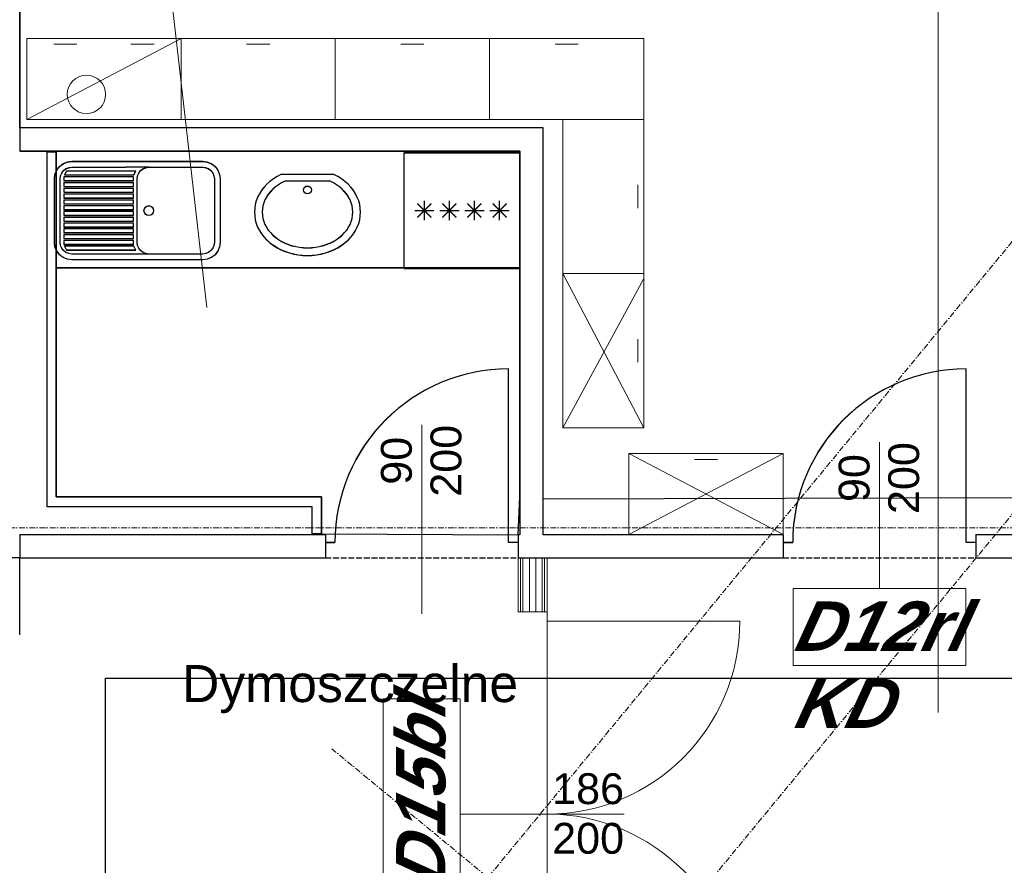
# Model space of a CAD drawing. Header units: millimetres. Extents: x -8642 to 28269, y -6609 to 3701.
# Tile 265 of 285: x 7936 to 8447, y -775 to -336. Entities that reach past the tile are written whole.
import ezdxf
from ezdxf.enums import TextEntityAlignment as Align

# ---------------------------------------------------------------- set-up
doc = ezdxf.new("R2010")
doc.units = ezdxf.units.MM
doc.header["$LTSCALE"] = 1000
doc.header["$MEASUREMENT"] = 0
for name, pattern in [('rzut 1 pietra$0$ArchiTECH.PC 1. Line Type', [0.004, 0.003, -0.001]), ('rzut 1 pietra$0$ArchiTECH.PC 5. Line Type', [0.0053, 0.003, -0.001, 0.0003, -0.001]), ('rzut 1 pietra$0$ArchiTECH.PC Solid Line Type', [0]), ('SUFIT_1 PIETRO$0$ArchiTECH.PC 1. Line Type', [0.004, 0.003, -0.001]), ('SUFIT_1 PIETRO$0$ArchiTECH.PC Solid Line Type', [0])]:
    doc.linetypes.add(name, pattern=pattern)
doc.layers.add('IS_ARCH', color=254, linetype='Continuous', lineweight=18)
for name, color, linetype in [('SUFIT_1 PIETRO$0$INWENTARYZACJA', 254, 'Continuous'), ('SUFIT_1 PIETRO$0$Kalka 1', 254, 'Continuous'), ('SUFIT_1 PIETRO$0$TYP SUFITÓW_NOWYCH', 254, 'Continuous')]:
    doc.layers.add(name, color=color, linetype=linetype)
doc.styles.add('rzut 1 pietra$0$ArchiTECHStyle1', font='arial.ttf', dxfattribs={"height": 0.16})
doc.styles.add('rzut 1 pietra$0$ArchiTECHStyle4', font='arialbi.ttf', dxfattribs={"oblique": 15, "height": 0.256})

msp = doc.modelspace()

# ---------------------------------------------------------------- linework, layer by layer
at = {"layer": 'IS_ARCH', "linetype": 'rzut 1 pietra$0$ArchiTECH.PC 5. Line Type'}
for p, q in [((10028.54, 1462.47), (5164.31, -4438.5)), ((10097.59, 1404.74), (5233.75, -4495.75)), ((-3581.18, -600), (11755.5, -600)), ((8097.89, -714.6), (10402.24, -2614.1))]:
    msp.add_line(p, q, dxfattribs=at)
at = {"layer": 'IS_ARCH', "linetype": 'rzut 1 pietra$0$ArchiTECH.PC Solid Line Type'}
for p, q in [((7942.77, 303.65), (8033.12, -485.64)), ((8412.49, 161.07), (8412.49, -695.74)), ((7936, 60), (7936, -392.5)), ((8019.69, -346.1), (7939.69, -346.1)), ((7939.69, -346.1), (7939.69, -388.1)), ((7939.69, -388.1), (8019.69, -346.1)), ((8099.69, -346.1), (8019.69, -346.1)), ((8019.69, -346.1), (8019.69, -388.1)), ((8019.69, -388.1), (8019.69, -346.1)), ((8179.69, -346.1), (8099.69, -346.1)), ((8099.69, -346.1), (8099.69, -388.1)), ((8099.69, -388.1), (8099.69, -346.1)), ((8259.69, -346.1), (8179.69, -346.1)), ((8179.69, -346.1), (8179.69, -388.1)), ((8179.69, -388.1), (8179.69, -346.1)), ((8259.69, -388.1), (8259.69, -346.1)), ((7953.69, -349.1), (7965.69, -349.1)), ((7993.69, -349.1), (8005.69, -349.1)), ((8053.69, -349.1), (8065.69, -349.1)), ((8133.69, -349.1), (8145.69, -349.1)), ((8213.69, -349.1), (8225.69, -349.1)), ((7939.69, -388.1), (8019.69, -388.1)), ((7939.69, -388.1), (7939.69, -388.1)), ((8019.69, -388.1), (8099.69, -388.1)), ((8019.69, -388.1), (8019.69, -388.1)), ((8099.69, -388.1), (8179.69, -388.1)), ((8099.69, -388.1), (8099.69, -388.1)), ((8179.69, -388.1), (8259.69, -388.1)), ((8179.69, -388.1), (8179.69, -388.1)), ((8217.69, -468.1), (8217.69, -388.1)), ((8217.69, -388.1), (8259.69, -388.1)), ((8259.69, -388.1), (8259.69, -468.1)), ((7936, -392.5), (7936, -404.5)), ((8207.5, -392.5), (7936, -392.5)), ((8207.5, -603.5), (8207.5, -392.5)), ((7936, -404.5), (8195.5, -404.5)), ((7955, -405), (7950, -405)), ((7950, -405), (7950, -588.92)), ((7955, -583.92), (7955, -405)), ((8135.41, -465.38), (8135.41, -405.38)), ((8135.41, -405.38), (8195.41, -405.38)), ((8195.41, -405.38), (8195.41, -465.38)), ((8195.5, -404.5), (8195.5, -603.5)), ((7955.19, -414.38), (7956.62, -412.51)), ((7956.62, -412.51), (7958.48, -411.08)), ((7958.48, -411.08), (7960.65, -410.18)), ((7958.74, -414.64), (7959.98, -413.68)), ((7959.98, -413.68), (7961.43, -413.08)), ((7960.65, -410.18), (7962.98, -409.88)), ((7961.43, -413.08), (7962.98, -412.88)), ((7962.98, -409.88), (8030.98, -409.88)), ((7962.98, -412.88), (7990.98, -412.88)), ((8002.98, -412.88), (7990.98, -412.88)), ((7998.74, -414.64), (7999.98, -413.68)), ((7999.98, -413.68), (8001.43, -413.08)), ((8001.43, -413.08), (8002.98, -412.88)), ((8002.98, -412.88), (8030.98, -412.88)), ((8030.98, -409.88), (8033.31, -410.18)), ((8030.98, -412.88), (8032.53, -413.08)), ((8032.53, -413.08), (8033.98, -413.68)), ((8033.31, -410.18), (8035.48, -411.08)), ((8033.98, -413.68), (8035.22, -414.64)), ((8035.48, -411.08), (8037.34, -412.51)), ((8037.34, -412.51), (8038.77, -414.38)), ((7953.98, -418.88), (7954.29, -416.55)), ((7954.29, -416.55), (7955.19, -414.38)), ((7956.98, -418.88), (7957.18, -417.32)), ((7957.18, -417.32), (7957.78, -415.88)), ((7957.78, -415.88), (7958.74, -414.64)), ((7994.98, -417.88), (7958.98, -417.88)), ((7958.98, -417.88), (7958.98, -419.88)), ((7960.28, -414.88), (7959.28, -416.88)), ((7959.28, -416.88), (7995.28, -416.88)), ((7996.28, -414.88), (7960.28, -414.88)), ((7994.98, -419.88), (7994.98, -417.88)), ((7994.98, -417.88), (7994.98, -417.88)), ((7995.28, -416.88), (7996.28, -414.88)), ((7996.28, -414.88), (7996.28, -414.88)), ((7996.98, -418.88), (7997.18, -417.32)), ((7997.18, -417.32), (7997.78, -415.88)), ((7997.78, -415.88), (7998.74, -414.64)), ((8035.22, -414.64), (8036.18, -415.88)), ((8036.18, -415.88), (8036.77, -417.32)), ((8036.77, -417.32), (8036.98, -418.88)), ((8038.77, -414.38), (8039.67, -416.55)), ((8039.67, -416.55), (8039.98, -418.88)), ((8069.51, -417.74), (8067.61, -418.94)), ((8071.54, -416.69), (8069.51, -417.74)), ((8099.04, -416.69), (8071.54, -416.69)), ((8071.54, -416.69), (8071.54, -416.69)), ((8101.06, -417.74), (8099.04, -416.69)), ((8102.96, -418.94), (8101.06, -417.74)), ((7953.98, -451.88), (7953.98, -418.88)), ((7956.98, -451.88), (7956.98, -418.88)), ((7958.98, -419.88), (7994.98, -419.88)), ((7994.98, -420.88), (7958.98, -420.88)), ((7958.98, -420.88), (7958.98, -422.88)), ((7958.98, -422.88), (7994.98, -422.88)), ((7994.98, -423.88), (7958.98, -423.88)), ((7958.98, -423.88), (7958.98, -425.88)), ((7994.98, -422.88), (7994.98, -420.88)), ((7994.98, -420.88), (7994.98, -420.88)), ((7994.98, -425.88), (7994.98, -423.88)), ((7994.98, -423.88), (7994.98, -423.88)), ((7996.98, -451.88), (7996.98, -418.88)), ((8036.98, -418.88), (8036.98, -451.88)), ((8039.98, -418.88), (8039.98, -451.88)), ((8062.76, -423.27), (8061.47, -424.92)), ((8064.22, -421.71), (8062.76, -423.27)), ((8065.84, -420.27), (8064.22, -421.71)), ((8067.61, -418.94), (8065.84, -420.27)), ((8068.67, -423.09), (8067.28, -424.28)), ((8070.18, -422), (8068.67, -423.09)), ((8071.81, -421.02), (8070.18, -422)), ((8073.54, -420.15), (8071.81, -421.02)), ((8097.04, -420.15), (8073.54, -420.15)), ((8073.54, -420.15), (8073.54, -420.15)), ((8098.77, -421.02), (8097.04, -420.15)), ((8100.39, -422), (8098.77, -421.02)), ((8101.9, -423.09), (8100.39, -422)), ((8103.29, -424.28), (8101.9, -423.09)), ((8104.73, -420.27), (8102.96, -418.94)), ((8106.35, -421.71), (8104.73, -420.27)), ((8107.81, -423.27), (8106.35, -421.71)), ((8109.1, -424.92), (8107.81, -423.27)), ((8256.69, -434.1), (8256.69, -422.1)), ((7958.98, -425.88), (7994.98, -425.88)), ((7994.98, -426.88), (7958.98, -426.88)), ((7958.98, -426.88), (7958.98, -428.88)), ((7958.98, -428.88), (7994.98, -428.88)), ((7994.98, -428.88), (7994.98, -426.88)), ((7994.98, -426.88), (7994.98, -426.88)), ((8059.44, -428.48), (8058.72, -430.35)), ((8060.36, -426.67), (8059.44, -428.48)), ((8061.47, -424.92), (8060.36, -426.67)), ((8063.99, -428.36), (8063.2, -429.85)), ((8064.93, -426.92), (8063.99, -428.36)), ((8066.04, -425.56), (8064.93, -426.92)), ((8067.28, -424.28), (8066.04, -425.56)), ((8104.54, -425.56), (8103.29, -424.28)), ((8105.64, -426.92), (8104.54, -425.56)), ((8106.58, -428.36), (8105.64, -426.92)), ((8107.37, -429.85), (8106.58, -428.36)), ((8110.21, -426.67), (8109.1, -424.92)), ((8111.13, -428.48), (8110.21, -426.67)), ((8111.85, -430.35), (8111.13, -428.48)), ((7994.98, -429.88), (7958.98, -429.88)), ((7958.98, -429.88), (7958.98, -431.88)), ((7958.98, -431.88), (7994.98, -431.88)), ((7994.98, -432.88), (7958.98, -432.88)), ((7958.98, -432.88), (7958.98, -434.88)), ((7994.98, -431.88), (7994.98, -429.88)), ((7994.98, -429.88), (7994.98, -429.88)), ((7994.98, -434.88), (7994.98, -432.88)), ((7994.98, -432.88), (7994.98, -432.88)), ((8058.2, -432.27), (8057.89, -434.21)), ((8058.72, -430.35), (8058.2, -432.27)), ((8062.14, -432.96), (8061.88, -434.56)), ((8062.59, -431.39), (8062.14, -432.96)), ((8063.2, -429.85), (8062.59, -431.39)), ((8107.99, -431.39), (8107.37, -429.85)), ((8108.43, -432.96), (8107.99, -431.39)), ((8108.7, -434.56), (8108.43, -432.96)), ((8112.37, -432.27), (8111.85, -430.35)), ((8112.68, -434.21), (8112.37, -432.27)), ((8142.37, -438.91), (8149.44, -431.84)), ((8149.44, -438.91), (8142.37, -431.84)), ((8145.91, -440.38), (8145.91, -430.38)), ((8155.37, -438.91), (8162.44, -431.84)), ((8162.44, -438.91), (8155.37, -431.84)), ((8158.91, -440.38), (8158.91, -430.38)), ((8168.37, -438.91), (8175.44, -431.84)), ((8175.44, -438.91), (8168.37, -431.84)), ((8171.91, -440.38), (8171.91, -430.38)), ((8181.37, -438.91), (8188.44, -431.84)), ((8188.44, -438.91), (8181.37, -431.84)), ((8184.91, -440.38), (8184.91, -430.38)), ((7958.98, -434.88), (7994.98, -434.88)), ((7994.98, -435.88), (7958.98, -435.88)), ((7958.98, -435.88), (7958.98, -437.88)), ((7958.98, -437.88), (7994.98, -437.88)), ((7994.98, -438.88), (7958.98, -438.88)), ((7958.98, -438.88), (7958.98, -440.88)), ((7994.98, -437.88), (7994.98, -435.88)), ((7994.98, -435.88), (7994.98, -435.88)), ((7994.98, -440.88), (7994.98, -438.88)), ((7994.98, -438.88), (7994.98, -438.88)), ((8057.89, -434.21), (8057.79, -436.17)), ((8057.79, -436.17), (8057.89, -438.14)), ((8057.89, -438.14), (8058.2, -440.08)), ((8061.88, -434.56), (8061.79, -436.17)), ((8061.79, -436.17), (8061.88, -437.79)), ((8061.88, -437.79), (8062.14, -439.39)), ((8108.43, -439.39), (8108.7, -437.79)), ((8108.79, -436.17), (8108.7, -434.56)), ((8108.7, -437.79), (8108.79, -436.17)), ((8112.37, -440.08), (8112.68, -438.14)), ((8112.79, -436.17), (8112.68, -434.21)), ((8112.68, -438.14), (8112.79, -436.17)), ((8140.91, -435.38), (8150.91, -435.38)), ((8153.91, -435.38), (8163.91, -435.38)), ((8166.91, -435.38), (8176.91, -435.38)), ((8179.91, -435.38), (8189.91, -435.38)), ((7958.98, -440.88), (7994.98, -440.88)), ((7994.98, -441.88), (7958.98, -441.88)), ((7958.98, -441.88), (7958.98, -443.88)), ((7958.98, -443.88), (7994.98, -443.88)), ((7994.98, -443.88), (7994.98, -441.88)), ((7994.98, -441.88), (7994.98, -441.88)), ((8058.2, -440.08), (8058.72, -442)), ((8058.72, -442), (8059.44, -443.87)), ((8059.44, -443.87), (8060.36, -445.68)), ((8062.14, -439.39), (8062.59, -440.96)), ((8062.59, -440.96), (8063.2, -442.5)), ((8063.2, -442.5), (8063.99, -443.99)), ((8063.99, -443.99), (8064.93, -445.42)), ((8105.64, -445.42), (8106.58, -443.99)), ((8106.58, -443.99), (8107.37, -442.5)), ((8107.37, -442.5), (8107.99, -440.96)), ((8107.99, -440.96), (8108.43, -439.39)), ((8110.21, -445.68), (8111.13, -443.87)), ((8111.13, -443.87), (8111.85, -442)), ((8111.85, -442), (8112.37, -440.08)), ((7994.98, -444.88), (7958.98, -444.88)), ((7958.98, -444.88), (7958.98, -446.88)), ((7958.98, -446.88), (7994.98, -446.88)), ((7994.98, -447.88), (7958.98, -447.88)), ((7958.98, -447.88), (7958.98, -449.88)), ((7994.98, -446.88), (7994.98, -444.88)), ((7994.98, -444.88), (7994.98, -444.88)), ((7994.98, -449.88), (7994.98, -447.88)), ((7994.98, -447.88), (7994.98, -447.88)), ((8060.36, -445.68), (8061.47, -447.42)), ((8061.47, -447.42), (8062.76, -449.08)), ((8062.76, -449.08), (8064.22, -450.64)), ((8064.93, -445.42), (8066.04, -446.79)), ((8066.04, -446.79), (8067.28, -448.07)), ((8067.28, -448.07), (8068.67, -449.26)), ((8068.67, -449.26), (8070.18, -450.35)), ((8100.39, -450.35), (8101.9, -449.26)), ((8101.9, -449.26), (8103.29, -448.07)), ((8103.29, -448.07), (8104.54, -446.79)), ((8104.54, -446.79), (8105.64, -445.42)), ((8106.35, -450.64), (8107.81, -449.08)), ((8107.81, -449.08), (8109.1, -447.42)), ((8109.1, -447.42), (8110.21, -445.68)), ((7954.29, -454.21), (7953.98, -451.88)), ((7955.19, -456.38), (7954.29, -454.21)), ((7957.18, -453.43), (7956.98, -451.88)), ((7957.78, -454.88), (7957.18, -453.43)), ((7958.98, -449.88), (7994.98, -449.88)), ((7994.98, -450.88), (7958.98, -450.88)), ((7958.98, -450.88), (7958.98, -452.88)), ((7958.98, -452.88), (7994.98, -452.88)), ((7995.28, -453.88), (7959.28, -453.88)), ((7959.28, -453.88), (7960.28, -455.88)), ((7994.98, -452.88), (7994.98, -450.88)), ((7994.98, -450.88), (7994.98, -450.88)), ((7996.28, -455.88), (7995.28, -453.88)), ((7995.28, -453.88), (7995.28, -453.88)), ((7997.18, -453.43), (7996.98, -451.88)), ((7997.78, -454.88), (7997.18, -453.43)), ((8036.77, -453.43), (8036.18, -454.88)), ((8036.98, -451.88), (8036.77, -453.43)), ((8036.98, -451.88), (8036.98, -451.88)), ((8039.67, -454.21), (8038.77, -456.38)), ((8039.98, -451.88), (8039.67, -454.21)), ((8039.98, -451.88), (8039.98, -451.88)), ((8064.22, -450.64), (8065.84, -452.08)), ((8065.84, -452.08), (8067.61, -453.41)), ((8067.61, -453.41), (8069.51, -454.61)), ((8070.18, -450.35), (8071.81, -451.33)), ((8071.81, -451.33), (8073.54, -452.2)), ((8073.54, -452.2), (8075.35, -452.94)), ((8075.35, -452.94), (8077.25, -453.56)), ((8077.25, -453.56), (8079.2, -454.04)), ((8079.2, -454.04), (8081.21, -454.39)), ((8081.21, -454.39), (8083.24, -454.6)), ((8087.33, -454.6), (8089.37, -454.39)), ((8089.37, -454.39), (8091.37, -454.04)), ((8091.37, -454.04), (8093.32, -453.56)), ((8093.32, -453.56), (8095.22, -452.94)), ((8095.22, -452.94), (8097.04, -452.2)), ((8097.04, -452.2), (8098.77, -451.33)), ((8098.77, -451.33), (8100.39, -450.35)), ((8101.06, -454.61), (8102.96, -453.41)), ((8102.96, -453.41), (8104.73, -452.08)), ((8104.73, -452.08), (8106.35, -450.64)), ((7956.62, -458.24), (7955.19, -456.38)), ((7958.48, -459.67), (7956.62, -458.24)), ((7958.74, -456.12), (7957.78, -454.88)), ((7960.65, -460.57), (7958.48, -459.67)), ((7959.98, -457.07), (7958.74, -456.12)), ((7961.43, -457.67), (7959.98, -457.07)), ((7960.28, -455.88), (7996.28, -455.88)), ((7962.98, -457.88), (7961.43, -457.67)), ((7990.98, -457.88), (7962.98, -457.88)), ((8002.98, -457.88), (7990.98, -457.88)), ((7998.74, -456.12), (7997.78, -454.88)), ((7999.98, -457.07), (7998.74, -456.12)), ((8001.43, -457.67), (7999.98, -457.07)), ((8002.98, -457.88), (8001.43, -457.67)), ((8030.98, -457.88), (8002.98, -457.88)), ((8032.53, -457.67), (8030.98, -457.88)), ((8033.98, -457.07), (8032.53, -457.67)), ((8035.48, -459.67), (8033.31, -460.57)), ((8035.22, -456.12), (8033.98, -457.07)), ((8036.18, -454.88), (8035.22, -456.12)), ((8037.34, -458.24), (8035.48, -459.67)), ((8038.77, -456.38), (8037.34, -458.24)), ((8069.51, -454.61), (8071.54, -455.66)), ((8071.54, -455.66), (8073.66, -456.57)), ((8073.66, -456.57), (8075.88, -457.32)), ((8075.88, -457.32), (8078.17, -457.91)), ((8078.17, -457.91), (8080.51, -458.33)), ((8080.51, -458.33), (8082.89, -458.59)), ((8082.89, -458.59), (8085.29, -458.67)), ((8083.24, -454.6), (8085.29, -454.67)), ((8085.29, -454.67), (8087.33, -454.6)), ((8085.29, -458.67), (8087.68, -458.59)), ((8087.68, -458.59), (8090.06, -458.33)), ((8090.06, -458.33), (8092.4, -457.91)), ((8092.4, -457.91), (8094.69, -457.32)), ((8094.69, -457.32), (8096.91, -456.57)), ((8096.91, -456.57), (8099.04, -455.66)), ((8099.04, -455.66), (8101.06, -454.61)), ((7962.98, -460.88), (7960.65, -460.57)), ((8030.98, -460.88), (7962.98, -460.88)), ((8033.31, -460.57), (8030.98, -460.88)), ((7955, -465), (8195, -465)), ((8195.41, -465.38), (8135.41, -465.38)), ((8135.41, -465.38), (8195.41, -465.38)), ((8259.69, -468.1), (8217.69, -468.1)), ((8217.69, -468.1), (8217.69, -468.1)), ((8217.69, -548.1), (8217.69, -468.1)), ((8217.69, -468.1), (8259.69, -468.1)), ((8259.69, -548.1), (8217.69, -468.1)), ((8259.69, -468.1), (8259.69, -548.1)), ((8217.69, -548.1), (8259.81, -470.75)), ((8256.69, -514.1), (8256.69, -502.1)), ((8189.55, -607.5), (8189.55, -517.5)), ((8427.01, -607.5), (8427.01, -517.5)), ((8144.55, -644.55), (8144.55, -546.52)), ((8259.69, -548.1), (8217.69, -548.1)), ((8217.69, -548.1), (8217.69, -548.1)), ((8382.01, -631.5), (8382.01, -555.5)), ((8252.01, -603.5), (8252.01, -561.5)), ((8252.01, -561.5), (8332.01, -561.5)), ((8252.01, -561.5), (8332.01, -603.5)), ((8332.01, -561.5), (8252.01, -603.5)), ((8332.01, -561.5), (8332.01, -603.5)), ((8298.01, -564.5), (8286.01, -564.5)), ((8092.5, -583.92), (7955, -583.92)), ((8092.5, -603), (8092.5, -583.92)), ((7950, -588.92), (8087.5, -588.92)), ((8087.5, -588.92), (8087.5, -603)), ((8094.55, -603.5), (7936, -603.5)), ((7936, -603.5), (7936, -615.5)), ((8087.5, -603), (8092.5, -603)), ((8094.55, -603.5), (8094.55, -607.5)), ((8094.55, -607.5), (8094.55, -615.5)), ((8094.55, -607.5), (8099.55, -607.5)), ((8194.55, -607.5), (8189.55, -607.5)), ((8195.5, -603.5), (8194.55, -603.5)), ((8194.55, -603.5), (8194.55, -607.5)), ((8194.55, -607.5), (8194.55, -615.5)), ((8332.01, -603.5), (8207.5, -603.5)), ((8332.01, -603.5), (8252.01, -603.5)), ((8332.01, -603.5), (8332.01, -607.5)), ((8332.01, -603.5), (8332.01, -603.5)), ((8332.01, -607.5), (8332.01, -615.5)), ((8332.01, -607.5), (8337.01, -607.5)), ((8432.01, -607.5), (8427.01, -607.5)), ((8470, -603.5), (8432.01, -603.5)), ((8432.01, -603.5), (8432.01, -607.5)), ((8432.01, -607.5), (8432.01, -615.5)), ((7936, -615.5), (8094.55, -615.5)), ((8194.55, -615.5), (8194.55, -643.5)), ((8195.8, -615.5), (8195.8, -643.5)), ((8197.05, -615.5), (8197.05, -643.5)), ((8200.38, -643.5), (8200.38, -615.5)), ((8203.71, -643.5), (8203.71, -615.5)), ((8207.05, -615.5), (8207.05, -643.5)), ((8208.3, -615.5), (8208.3, -643.5)), ((8209.55, -643.5), (8209.55, -615.5)), ((8209.55, -615.5), (8332.01, -615.5)), ((8432.01, -615.5), (8470, -615.5)), ((8337.22, -671.5), (8337.22, -631.5)), ((8337.22, -631.5), (8426.79, -631.5)), ((8426.79, -631.5), (8426.79, -671.5)), ((8195.8, -643.5), (8194.55, -643.5)), ((8197.05, -643.5), (8195.8, -643.5)), ((8204.55, -643.5), (8197.05, -643.5)), ((8207.05, -643.5), (8204.55, -643.5)), ((8208.3, -643.5), (8207.05, -643.5)), ((8209.55, -643.5), (8208.3, -643.5)), ((8209.55, -853.5), (8209.55, -643.5)), ((8209.55, -643.5), (8209.55, -643.5)), ((8209.55, -853.5), (8209.55, -643.5)), ((8209.55, -648.5), (8309.55, -648.5)), ((8426.79, -671.5), (8337.22, -671.5)), ((8124.55, -786.32), (8124.55, -688.8)), ((8124.55, -688.8), (8164.55, -688.8)), ((8164.55, -688.8), (8164.55, -786.32)), ((8164.55, -748.5), (8249.55, -748.5))]:
    msp.add_line(p, q, dxfattribs=at)
at = {"layer": 'IS_ARCH', "linetype": 'rzut 1 pietra$0$ArchiTECH.PC 1. Line Type'}
for p, q in [((8094.55, -615.5), (8194.55, -615.5)), ((8332.01, -615.5), (8432.01, -615.5))]:
    msp.add_line(p, q, dxfattribs=at)
at = {"layer": 'IS_ARCH', "linetype": 'rzut 1 pietra$0$ArchiTECH.PC Solid Line Type'}
for centre, radius in [((7970.63, -375.17), 9.95), ((8085.29, -424.69), 2), ((8002.98, -435.38), 2.5)]:
    msp.add_circle(centre, radius, dxfattribs=at)
for centre, radius, start, end in [((8189.55, -607.5), 90, 90, 180), ((8427.01, -607.5), 90, 90, 180), ((8209.55, -648.5), 100, 270, 0), ((8209.55, -848.5), 100, 0, 90)]:
    msp.add_arc(centre, radius, start, end, dxfattribs=at)
at = {"layer": 'SUFIT_1 PIETRO$0$INWENTARYZACJA', "linetype": 'SUFIT_1 PIETRO$0$ArchiTECH.PC Solid Line Type'}
for p, q in [((7936, -392.58), (7936, -404.58)), ((8207.5, -392.58), (7936, -392.58)), ((8207.5, -603.58), (8207.5, -392.58)), ((7936, -404.58), (8195.5, -404.58)), ((7955, -405.08), (7950, -405.08)), ((7950, -405.08), (7950, -589)), ((7955, -584), (7955, -405.08)), ((8135.41, -465.46), (8135.41, -405.46)), ((8135.41, -405.46), (8195.41, -405.46)), ((8195.41, -405.46), (8195.41, -465.46)), ((8195.5, -404.58), (8195.5, -603.58)), ((7955.19, -414.46), (7956.62, -412.6)), ((7956.62, -412.6), (7958.48, -411.17)), ((7958.48, -411.17), (7960.65, -410.27)), ((7959.98, -413.77), (7961.43, -413.17)), ((7960.65, -410.27), (7962.98, -409.96)), ((7961.43, -413.17), (7962.98, -412.96)), ((7962.98, -409.96), (8030.98, -409.96)), ((7962.98, -412.96), (7990.98, -412.96)), ((8002.98, -412.96), (7990.98, -412.96)), ((7999.98, -413.77), (8001.43, -413.17)), ((8001.43, -413.17), (8002.98, -412.96)), ((8002.98, -412.96), (8030.98, -412.96)), ((8030.98, -409.96), (8033.31, -410.27)), ((8030.98, -412.96), (8032.53, -413.17)), ((8032.53, -413.17), (8033.98, -413.77)), ((8033.31, -410.27), (8035.48, -411.17)), ((8035.48, -411.17), (8037.34, -412.6)), ((8037.34, -412.6), (8038.77, -414.46)), ((7953.98, -418.96), (7954.29, -416.63)), ((7954.29, -416.63), (7955.19, -414.46)), ((7956.98, -418.96), (7957.18, -417.41)), ((7957.18, -417.41), (7957.78, -415.96)), ((7957.78, -415.96), (7958.74, -414.72)), ((7958.74, -414.72), (7959.98, -413.77)), ((7994.98, -417.96), (7958.98, -417.96)), ((7958.98, -417.96), (7958.98, -419.96)), ((7960.28, -414.96), (7959.28, -416.96)), ((7959.28, -416.96), (7995.28, -416.96)), ((7996.28, -414.96), (7960.28, -414.96)), ((7994.98, -419.96), (7994.98, -417.96)), ((7994.98, -417.96), (7994.98, -417.96)), ((7995.28, -416.96), (7996.28, -414.96)), ((7996.28, -414.96), (7996.28, -414.96)), ((7996.98, -418.96), (7997.18, -417.41)), ((7997.18, -417.41), (7997.78, -415.96)), ((7997.78, -415.96), (7998.74, -414.72)), ((7998.74, -414.72), (7999.98, -413.77)), ((8033.98, -413.77), (8035.22, -414.72)), ((8035.22, -414.72), (8036.18, -415.96)), ((8036.18, -415.96), (8036.77, -417.41)), ((8036.77, -417.41), (8036.98, -418.96)), ((8038.77, -414.46), (8039.67, -416.63)), ((8039.67, -416.63), (8039.98, -418.96)), ((8069.51, -417.83), (8067.61, -419.02)), ((8071.54, -416.77), (8069.51, -417.83)), ((8099.04, -416.77), (8071.54, -416.77)), ((8071.54, -416.77), (8071.54, -416.77)), ((8101.06, -417.83), (8099.04, -416.77)), ((8102.96, -419.02), (8101.06, -417.83)), ((7953.98, -451.96), (7953.98, -418.96)), ((7956.98, -451.96), (7956.98, -418.96)), ((7958.98, -419.96), (7994.98, -419.96)), ((7994.98, -420.96), (7958.98, -420.96)), ((7958.98, -420.96), (7958.98, -422.96)), ((7958.98, -422.96), (7994.98, -422.96)), ((7994.98, -422.96), (7994.98, -420.96)), ((7994.98, -420.96), (7994.98, -420.96)), ((7996.98, -451.96), (7996.98, -418.96)), ((8036.98, -418.96), (8036.98, -451.96)), ((8039.98, -418.96), (8039.98, -451.96)), ((8062.76, -423.35), (8061.47, -425.01)), ((8064.22, -421.8), (8062.76, -423.35)), ((8065.84, -420.35), (8064.22, -421.8)), ((8067.61, -419.02), (8065.84, -420.35)), ((8068.67, -423.18), (8067.28, -424.37)), ((8070.18, -422.09), (8068.67, -423.18)), ((8071.81, -421.1), (8070.18, -422.09)), ((8073.54, -420.24), (8071.81, -421.1)), ((8097.04, -420.24), (8073.54, -420.24)), ((8073.54, -420.24), (8073.54, -420.24)), ((8098.77, -421.1), (8097.04, -420.24)), ((8100.39, -422.09), (8098.77, -421.1)), ((8101.9, -423.18), (8100.39, -422.09)), ((8103.29, -424.37), (8101.9, -423.18)), ((8104.73, -420.35), (8102.96, -419.02)), ((8106.35, -421.8), (8104.73, -420.35)), ((8107.81, -423.35), (8106.35, -421.8)), ((8109.1, -425.01), (8107.81, -423.35)), ((7994.98, -423.96), (7958.98, -423.96)), ((7958.98, -423.96), (7958.98, -425.96)), ((7958.98, -425.96), (7994.98, -425.96)), ((7994.98, -426.96), (7958.98, -426.96)), ((7958.98, -426.96), (7958.98, -428.96)), ((7958.98, -428.96), (7994.98, -428.96)), ((7994.98, -425.96), (7994.98, -423.96)), ((7994.98, -423.96), (7994.98, -423.96)), ((7994.98, -428.96), (7994.98, -426.96)), ((7994.98, -426.96), (7994.98, -426.96)), ((8059.44, -428.56), (8058.72, -430.44)), ((8060.36, -426.75), (8059.44, -428.56)), ((8061.47, -425.01), (8060.36, -426.75)), ((8063.99, -428.44), (8063.2, -429.93)), ((8064.93, -427.01), (8063.99, -428.44)), ((8066.04, -425.65), (8064.93, -427.01)), ((8067.28, -424.37), (8066.04, -425.65)), ((8104.54, -425.65), (8103.29, -424.37)), ((8105.64, -427.01), (8104.54, -425.65)), ((8106.58, -428.44), (8105.64, -427.01)), ((8107.37, -429.93), (8106.58, -428.44)), ((8110.21, -426.75), (8109.1, -425.01)), ((8111.13, -428.56), (8110.21, -426.75)), ((8111.85, -430.44), (8111.13, -428.56)), ((7994.98, -429.96), (7958.98, -429.96)), ((7958.98, -429.96), (7958.98, -431.96)), ((7958.98, -431.96), (7994.98, -431.96)), ((7994.98, -432.96), (7958.98, -432.96)), ((7958.98, -432.96), (7958.98, -434.96)), ((7994.98, -431.96), (7994.98, -429.96)), ((7994.98, -429.96), (7994.98, -429.96)), ((7994.98, -434.96), (7994.98, -432.96)), ((7994.98, -432.96), (7994.98, -432.96)), ((8058.2, -432.35), (8057.89, -434.3)), ((8058.72, -430.44), (8058.2, -432.35)), ((8062.14, -433.05), (8061.88, -434.65)), ((8062.59, -431.47), (8062.14, -433.05)), ((8063.2, -429.93), (8062.59, -431.47)), ((8107.99, -431.47), (8107.37, -429.93)), ((8108.43, -433.05), (8107.99, -431.47)), ((8108.7, -434.65), (8108.43, -433.05)), ((8112.37, -432.35), (8111.85, -430.44)), ((8112.68, -434.3), (8112.37, -432.35)), ((8142.37, -439), (8149.44, -431.93)), ((8149.44, -439), (8142.37, -431.93)), ((8145.91, -440.46), (8145.91, -430.46)), ((8155.37, -439), (8162.44, -431.93)), ((8162.44, -439), (8155.37, -431.93)), ((8158.91, -440.46), (8158.91, -430.46)), ((8168.37, -439), (8175.44, -431.93)), ((8175.44, -439), (8168.37, -431.93)), ((8171.91, -440.46), (8171.91, -430.46)), ((8181.37, -439), (8188.44, -431.93)), ((8188.44, -439), (8181.37, -431.93)), ((8184.91, -440.46), (8184.91, -430.46)), ((7958.98, -434.96), (7994.98, -434.96)), ((7994.98, -435.96), (7958.98, -435.96)), ((7958.98, -435.96), (7958.98, -437.96)), ((7958.98, -437.96), (7994.98, -437.96)), ((7994.98, -438.96), (7958.98, -438.96)), ((7958.98, -438.96), (7958.98, -440.96)), ((7994.98, -437.96), (7994.98, -435.96)), ((7994.98, -435.96), (7994.98, -435.96)), ((7994.98, -440.96), (7994.98, -438.96)), ((7994.98, -438.96), (7994.98, -438.96)), ((8057.89, -434.3), (8057.79, -436.26)), ((8057.79, -436.26), (8057.89, -438.22)), ((8057.89, -438.22), (8058.2, -440.17)), ((8061.88, -434.65), (8061.79, -436.26)), ((8061.79, -436.26), (8061.88, -437.87)), ((8061.88, -437.87), (8062.14, -439.47)), ((8108.43, -439.47), (8108.7, -437.87)), ((8108.79, -436.26), (8108.7, -434.65)), ((8108.7, -437.87), (8108.79, -436.26)), ((8112.37, -440.17), (8112.68, -438.22)), ((8112.79, -436.26), (8112.68, -434.3)), ((8112.68, -438.22), (8112.79, -436.26)), ((8140.91, -435.46), (8150.91, -435.46)), ((8153.91, -435.46), (8163.91, -435.46)), ((8166.91, -435.46), (8176.91, -435.46)), ((8179.91, -435.46), (8189.91, -435.46)), ((7958.98, -440.96), (7994.98, -440.96)), ((7994.98, -441.96), (7958.98, -441.96)), ((7958.98, -441.96), (7958.98, -443.96)), ((7958.98, -443.96), (7994.98, -443.96)), ((7994.98, -443.96), (7994.98, -441.96)), ((7994.98, -441.96), (7994.98, -441.96)), ((8058.2, -440.17), (8058.72, -442.08)), ((8058.72, -442.08), (8059.44, -443.95)), ((8059.44, -443.95), (8060.36, -445.77)), ((8062.14, -439.47), (8062.59, -441.05)), ((8062.59, -441.05), (8063.2, -442.59)), ((8063.2, -442.59), (8063.99, -444.08)), ((8063.99, -444.08), (8064.93, -445.51)), ((8105.64, -445.51), (8106.58, -444.08)), ((8106.58, -444.08), (8107.37, -442.59)), ((8107.37, -442.59), (8107.99, -441.05)), ((8107.99, -441.05), (8108.43, -439.47)), ((8110.21, -445.77), (8111.13, -443.95)), ((8111.13, -443.95), (8111.85, -442.08)), ((8111.85, -442.08), (8112.37, -440.17)), ((7994.98, -444.96), (7958.98, -444.96)), ((7958.98, -444.96), (7958.98, -446.96)), ((7958.98, -446.96), (7994.98, -446.96)), ((7994.98, -447.96), (7958.98, -447.96)), ((7958.98, -447.96), (7958.98, -449.96)), ((7994.98, -446.96), (7994.98, -444.96)), ((7994.98, -444.96), (7994.98, -444.96)), ((7994.98, -449.96), (7994.98, -447.96)), ((7994.98, -447.96), (7994.98, -447.96)), ((8060.36, -445.77), (8061.47, -447.51)), ((8061.47, -447.51), (8062.76, -449.16)), ((8062.76, -449.16), (8064.22, -450.72)), ((8064.93, -445.51), (8066.04, -446.87)), ((8066.04, -446.87), (8067.28, -448.15)), ((8067.28, -448.15), (8068.67, -449.34)), ((8068.67, -449.34), (8070.18, -450.43)), ((8100.39, -450.43), (8101.9, -449.34)), ((8101.9, -449.34), (8103.29, -448.15)), ((8103.29, -448.15), (8104.54, -446.87)), ((8104.54, -446.87), (8105.64, -445.51)), ((8106.35, -450.72), (8107.81, -449.16)), ((8107.81, -449.16), (8109.1, -447.51)), ((8109.1, -447.51), (8110.21, -445.77)), ((7954.29, -454.29), (7953.98, -451.96)), ((7955.19, -456.46), (7954.29, -454.29)), ((7957.18, -453.51), (7956.98, -451.96)), ((7957.78, -454.96), (7957.18, -453.51)), ((7958.98, -449.96), (7994.98, -449.96)), ((7994.98, -450.96), (7958.98, -450.96)), ((7958.98, -450.96), (7958.98, -452.96)), ((7958.98, -452.96), (7994.98, -452.96)), ((7995.28, -453.96), (7959.28, -453.96)), ((7959.28, -453.96), (7960.28, -455.96)), ((7994.98, -452.96), (7994.98, -450.96)), ((7994.98, -450.96), (7994.98, -450.96)), ((7996.28, -455.96), (7995.28, -453.96)), ((7995.28, -453.96), (7995.28, -453.96)), ((7997.18, -453.51), (7996.98, -451.96)), ((7997.78, -454.96), (7997.18, -453.51)), ((8036.77, -453.51), (8036.18, -454.96)), ((8036.98, -451.96), (8036.77, -453.51)), ((8036.98, -451.96), (8036.98, -451.96)), ((8039.67, -454.29), (8038.77, -456.46)), ((8039.98, -451.96), (8039.67, -454.29)), ((8039.98, -451.96), (8039.98, -451.96)), ((8064.22, -450.72), (8065.84, -452.17)), ((8065.84, -452.17), (8067.61, -453.49)), ((8067.61, -453.49), (8069.51, -454.69)), ((8070.18, -450.43), (8071.81, -451.41)), ((8071.81, -451.41), (8073.54, -452.28)), ((8073.54, -452.28), (8075.35, -453.03)), ((8075.35, -453.03), (8077.25, -453.64)), ((8077.25, -453.64), (8079.2, -454.13)), ((8079.2, -454.13), (8081.21, -454.48)), ((8081.21, -454.48), (8083.24, -454.69)), ((8087.33, -454.69), (8089.37, -454.48)), ((8089.37, -454.48), (8091.37, -454.13)), ((8091.37, -454.13), (8093.32, -453.64)), ((8093.32, -453.64), (8095.22, -453.03)), ((8095.22, -453.03), (8097.04, -452.28)), ((8097.04, -452.28), (8098.77, -451.41)), ((8098.77, -451.41), (8100.39, -450.43)), ((8101.06, -454.69), (8102.96, -453.49)), ((8102.96, -453.49), (8104.73, -452.17)), ((8104.73, -452.17), (8106.35, -450.72)), ((7956.62, -458.33), (7955.19, -456.46)), ((7958.48, -459.76), (7956.62, -458.33)), ((7958.74, -456.2), (7957.78, -454.96)), ((7959.98, -457.16), (7958.74, -456.2)), ((7961.43, -457.76), (7959.98, -457.16)), ((7960.28, -455.96), (7996.28, -455.96)), ((7962.98, -457.96), (7961.43, -457.76)), ((7990.98, -457.96), (7962.98, -457.96)), ((8002.98, -457.96), (7990.98, -457.96)), ((7998.74, -456.2), (7997.78, -454.96)), ((7999.98, -457.16), (7998.74, -456.2)), ((8001.43, -457.76), (7999.98, -457.16)), ((8002.98, -457.96), (8001.43, -457.76)), ((8030.98, -457.96), (8002.98, -457.96)), ((8032.53, -457.76), (8030.98, -457.96)), ((8033.98, -457.16), (8032.53, -457.76)), ((8035.22, -456.2), (8033.98, -457.16)), ((8036.18, -454.96), (8035.22, -456.2)), ((8037.34, -458.33), (8035.48, -459.76)), ((8038.77, -456.46), (8037.34, -458.33)), ((8069.51, -454.69), (8071.54, -455.74)), ((8071.54, -455.74), (8073.66, -456.65)), ((8073.66, -456.65), (8075.88, -457.4)), ((8075.88, -457.4), (8078.17, -457.99)), ((8078.17, -457.99), (8080.51, -458.42)), ((8080.51, -458.42), (8082.89, -458.67)), ((8082.89, -458.67), (8085.29, -458.76)), ((8083.24, -454.69), (8085.29, -454.76)), ((8085.29, -454.76), (8087.33, -454.69)), ((8085.29, -458.76), (8087.68, -458.67)), ((8087.68, -458.67), (8090.06, -458.42)), ((8090.06, -458.42), (8092.4, -457.99)), ((8092.4, -457.99), (8094.69, -457.4)), ((8094.69, -457.4), (8096.91, -456.65)), ((8096.91, -456.65), (8099.04, -455.74)), ((8099.04, -455.74), (8101.06, -454.69)), ((7960.65, -460.65), (7958.48, -459.76)), ((7962.98, -460.96), (7960.65, -460.65)), ((8030.98, -460.96), (7962.98, -460.96)), ((8033.31, -460.65), (8030.98, -460.96)), ((8035.48, -459.76), (8033.31, -460.65)), ((8195.41, -465.46), (8135.41, -465.46)), ((8135.41, -465.46), (8195.41, -465.46)), ((8189.55, -607.58), (8189.55, -517.58)), ((8427.01, -607.58), (8427.01, -517.58)), ((8092.5, -584), (7955, -584)), ((8092.5, -603.08), (8092.5, -584)), ((7950, -589), (8087.5, -589)), ((8087.5, -589), (8087.5, -603.08)), ((8094.55, -603.58), (7936, -603.58)), ((7936, -603.58), (7936, -615.58)), ((8087.5, -603.08), (8092.5, -603.08)), ((8094.55, -603.58), (8094.55, -607.58)), ((8094.55, -607.58), (8094.55, -615.58)), ((8094.55, -607.58), (8099.55, -607.58)), ((8194.55, -607.58), (8189.55, -607.58)), ((8195.5, -603.58), (8194.55, -603.58)), ((8194.55, -603.58), (8194.55, -607.58)), ((8194.55, -607.58), (8194.55, -615.58)), ((8332.01, -603.58), (8207.5, -603.58)), ((8332.01, -603.58), (8332.01, -607.58)), ((8332.01, -607.58), (8332.01, -615.58)), ((8332.01, -607.58), (8337.01, -607.58)), ((8432.01, -607.58), (8427.01, -607.58)), ((8470, -603.58), (8432.01, -603.58)), ((8432.01, -603.58), (8432.01, -607.58)), ((8432.01, -607.58), (8432.01, -615.58)), ((7936, -615.58), (7921, -615.58)), ((7936, -655.53), (7936, -615.58)), ((7936, -615.58), (8094.55, -615.58)), ((8194.55, -615.58), (8332.01, -615.58)), ((8432.01, -615.58), (8470, -615.58))]:
    msp.add_line(p, q, dxfattribs=at)
at = {"layer": 'SUFIT_1 PIETRO$0$INWENTARYZACJA', "linetype": 'SUFIT_1 PIETRO$0$ArchiTECH.PC 1. Line Type'}
for p, q in [((8094.55, -615.58), (8194.55, -615.58)), ((8332.01, -615.58), (8432.01, -615.58))]:
    msp.add_line(p, q, dxfattribs=at)
at = {"layer": 'SUFIT_1 PIETRO$0$INWENTARYZACJA', "linetype": 'SUFIT_1 PIETRO$0$ArchiTECH.PC Solid Line Type'}
for centre, radius in [((8085.29, -424.77), 2), ((8002.98, -435.46), 2.5)]:
    msp.add_circle(centre, radius, dxfattribs=at)
for centre in [(8189.55, -607.58), (8427.01, -607.58)]:
    msp.add_arc(centre, 90, 90, 180, dxfattribs=at)
at = {"layer": 'SUFIT_1 PIETRO$0$Kalka 1', "linetype": 'SUFIT_1 PIETRO$0$ArchiTECH.PC Solid Line Type'}
for p, q in [((7936, 59.92), (7936, -392.58)), ((7955, -465.08), (8195, -465.08))]:
    msp.add_line(p, q, dxfattribs=at)
at = {"layer": 'SUFIT_1 PIETRO$0$TYP SUFITÓW_NOWYCH', "linetype": 'SUFIT_1 PIETRO$0$ArchiTECH.PC Solid Line Type'}
for p, q in [((7936.03, -392.58), (7936.03, -315.15)), ((8207.5, -392.58), (7936.03, -392.58)), ((8207.53, -585.08), (8207.5, -392.58)), ((8195.5, -404.58), (7955, -404.58)), ((7955, -404.58), (7955, -584)), ((8195.5, -584), (8195.5, -404.58)), ((7955, -584), (8092.5, -584)), ((8092.5, -584), (8092.5, -603.08)), ((8194.55, -603.58), (8195.5, -584)), ((8623.92, -584.08), (8207.53, -585.08)), ((8092.5, -603.08), (8194.55, -603.58)), ((7980.5, -678.08), (9360.5, -678.08)), ((7980.5, -798.08), (7980.5, -678.08))]:
    msp.add_line(p, q, dxfattribs=at)

# ---------------------------------------------------------------- texts
at = {"layer": 'IS_ARCH', "style": 'rzut 1 pietra$0$ArchiTECHStyle1'}
for s, p in [('200', (8169.91, -583.86)), ('90', (8144.18, -577.64)), ('200', (8407.37, -592.84)), ('90', (8381.64, -586.62))]:
    msp.add_text(s, height=16, rotation=90, dxfattribs=at).set_placement(p, align=Align.BOTTOM_LEFT)
at = {"layer": 'IS_ARCH', "style": 'rzut 1 pietra$0$ArchiTECHStyle4', "oblique": 15}
for s, p in [('D12rl', (8337.22, -671.5)), ('KD', (8337.22, -711.5))]:
    msp.add_text(s, height=25.6, dxfattribs=at).set_placement(p, align=Align.BOTTOM_LEFT)
at = {"layer": 'IS_ARCH', "style": 'rzut 1 pietra$0$ArchiTECHStyle1'}
for s, height, p in [('Dymoszczelne', 19.2, (8020.19, -696.17)), ('186', 16, (8212.21, -748.13)), ('200', 16, (8212.21, -773.87))]:
    msp.add_text(s, height=height, dxfattribs=at).set_placement(p, align=Align.BOTTOM_LEFT)
at = {"layer": 'IS_ARCH', "style": 'rzut 1 pietra$0$ArchiTECHStyle4', "oblique": 15}
msp.add_text('D15bl', height=25.6, rotation=90, dxfattribs=at).set_placement((8164.55, -786.32), align=Align.BOTTOM_LEFT)

doc.saveas('drawing.dxf')
